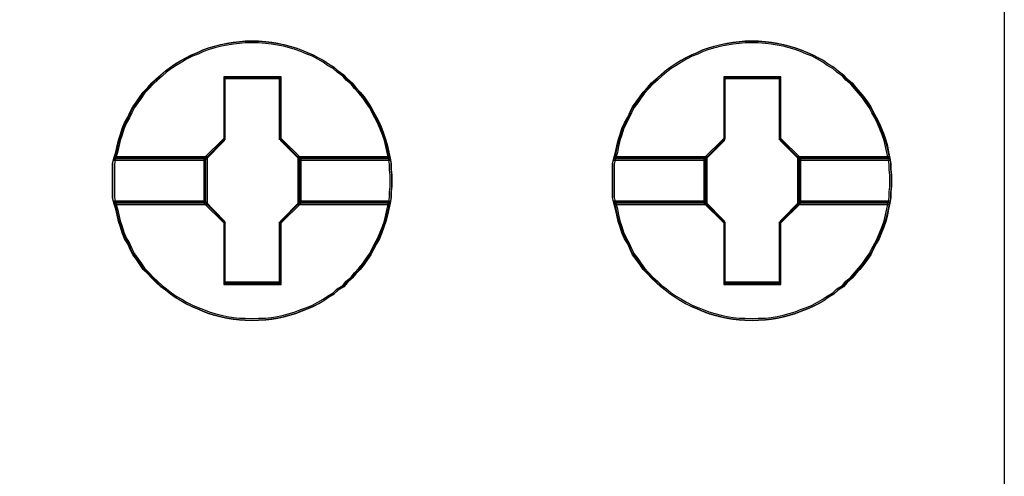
# Model space of a CAD drawing. Header units: millimetres. Extents: x -1290 to 1795, y -4192 to -1311.
# Tile 973 of 1056: x 1494.95 to 1498.51, y -2170.9 to -2169.24. Entities that reach past the tile are written whole.
import ezdxf

# ---------------------------------------------------------------- set-up
doc = ezdxf.new("R2010")
doc.units = ezdxf.units.MM
doc.layers.add('45', color=7, linetype='Continuous')
doc.layers.add('Aparatura', color=7, linetype='Continuous', lineweight=13)

# ---------------------------------------------------------------- blocks, each defined once
blk = doc.blocks.new('*U263')
at = {"layer": '45', "color": 7}
for points in [[(450.405822, -83.681611), (468.403865, -83.681611), (468.403865, -83.681611), (468.403865, -166.649213), (468.403865, -166.649213), (450.405822, -166.649213), (450.405822, -166.649213), (450.405822, -83.681611), (450.405822, -83.681611)], [(457.321811, -152.764457), (457.321811, -152.870939), (457.309993, -152.971505), (457.309993, -153.072071), (457.292266, -153.172637), (457.268629, -153.285035), (457.244993, -153.391517), (457.215448, -153.503914), (457.179993, -153.610396), (457.13863, -153.710962), (457.097266, -153.817444), (457.044084, -153.912094), (456.990902, -154.01266), (456.94363, -154.107311), (456.884539, -154.196045), (456.819539, -154.28478), (456.74863, -154.373515), (456.671812, -154.456334), (456.606812, -154.533238), (456.518175, -154.610141), (456.453175, -154.687045), (456.352721, -154.752117), (456.275903, -154.823105), (456.175448, -154.882261), (456.092721, -154.941418), (455.998175, -154.994659), (455.897721, -155.047899), (455.797266, -155.089309), (455.684994, -155.130719), (455.584539, -155.172128), (455.478176, -155.201706), (455.365903, -155.231285), (455.259539, -155.254947), (455.147267, -155.272694), (455.040903, -155.284526), (454.910903, -155.290441), (454.804539, -155.296357), (454.66863, -155.290441), (454.562267, -155.284526), (454.449994, -155.272694), (454.337721, -155.254947), (454.231358, -155.231285), (454.113176, -155.201706), (454.006813, -155.172128), (453.900449, -155.130719), (453.805904, -155.089309), (453.69954, -155.047899), (453.593176, -154.994659), (453.50454, -154.941418), (453.404085, -154.882261), (453.315449, -154.823105), (453.226813, -154.752117), (453.144086, -154.687045), (453.061358, -154.610141), (452.978631, -154.533238), (452.907722, -154.456334), (452.824995, -154.373515), (452.765904, -154.28478), (452.700904, -154.196045), (452.635904, -154.107311), (452.588631, -154.01266), (452.547268, -153.912094), (452.488177, -153.817444), (452.440904, -153.710962), (452.411359, -153.610396), (452.375904, -153.503914), (452.352268, -153.391517), (452.328631, -153.285035), (452.293177, -153.172637), (452.26954, -153.072071), (452.26954, -152.971505), (452.26954, -152.870939), (452.26954, -152.764457), (452.26954, -152.663891), (452.26954, -152.563325), (452.26954, -152.462759), (452.293177, -152.362193), (452.328631, -152.249796), (452.352268, -152.137398), (452.375904, -152.030916), (452.411359, -151.924435), (452.440904, -151.823868), (452.488177, -151.717387), (452.547268, -151.616821), (452.588631, -151.52217), (452.635904, -151.42752), (452.700904, -151.338785), (452.765904, -151.25005), (452.824995, -151.161315), (452.907722, -151.078496), (452.978631, -150.995677), (453.061358, -150.924689), (453.144086, -150.847786), (453.226813, -150.776798), (453.315449, -150.711726), (453.404085, -150.652569), (453.50454, -150.593413), (453.593176, -150.540172), (453.69954, -150.486931), (453.805904, -150.445521), (453.900449, -150.398196), (454.006813, -150.362702), (454.113176, -150.333124), (454.231358, -150.303546), (454.337721, -150.279883), (454.449994, -150.262136), (454.562267, -150.250305), (454.66863, -150.238473), (454.804539, -150.238473), (454.910903, -150.238473), (455.040903, -150.250305), (455.147267, -150.262136), (455.259539, -150.279883), (455.365903, -150.303546), (455.478176, -150.333124), (455.584539, -150.362702), (455.684994, -150.398196), (455.797266, -150.445521), (455.897721, -150.486931), (455.998175, -150.540172), (456.092721, -150.593413), (456.175448, -150.652569), (456.275903, -150.711726), (456.352721, -150.776798), (456.453175, -150.847786), (456.518175, -150.924689), (456.606812, -150.995677), (456.671812, -151.078496), (456.74863, -151.161315), (456.819539, -151.25005), (456.884539, -151.338785), (456.94363, -151.42752), (456.990902, -151.52217), (457.044084, -151.616821), (457.097266, -151.717387), (457.13863, -151.823868), (457.179993, -151.924435), (457.215448, -152.030916), (457.244993, -152.137398), (457.268629, -152.249796), (457.292266, -152.362193), (457.309993, -152.462759), (457.309993, -152.563325), (457.321811, -152.663891), (457.321811, -152.764457)], [(454.805702, -150.238473), (454.669808, -150.238473), (454.563455, -150.250507), (454.451195, -150.26254), (454.338934, -150.28059), (454.232581, -150.304656), (454.114412, -150.334739), (454.00806, -150.364823), (453.901707, -150.400922), (453.807172, -150.449055), (453.70082, -150.491172), (453.594467, -150.545321), (453.50584, -150.599471), (453.405396, -150.659637), (453.316769, -150.719804), (453.228142, -150.785987), (453.145424, -150.858186), (453.062705, -150.936402), (452.979987, -151.008602), (452.909085, -151.092835), (452.826367, -151.177067), (452.767282, -151.267317), (452.702289, -151.357566), (452.637296, -151.447816), (452.590028, -151.544082), (452.548669, -151.640348), (452.489584, -151.74263), (452.442317, -151.85093), (452.412774, -151.953212), (452.377323, -152.061512), (452.35369, -152.169811), (452.330056, -152.284127), (452.294605, -152.398443), (453.943067, -152.398443), (454.297574, -152.037445), (454.297574, -150.906319), (455.307922, -150.906319), (455.307922, -152.037445), (455.66243, -152.398443), (457.293166, -152.398443), (457.269532, -152.284127), (457.245898, -152.169811), (457.216356, -152.061512), (457.180905, -151.953212), (457.139546, -151.85093), (457.098187, -151.74263), (457.045011, -151.640348), (456.991834, -151.544082), (456.944567, -151.447816), (456.885482, -151.357566), (456.820489, -151.267317), (456.749587, -151.177067), (456.672777, -151.092835), (456.607784, -151.008602), (456.519157, -150.936402), (456.454164, -150.858186), (456.35372, -150.785987), (456.27691, -150.719804), (456.176466, -150.659637), (456.093748, -150.599471), (455.999212, -150.545321), (455.898768, -150.491172), (455.798325, -150.449055), (455.686064, -150.400922), (455.58562, -150.364823), (455.479267, -150.334739), (455.367007, -150.304656), (455.260654, -150.28059), (455.148393, -150.26254), (455.042041, -150.250507), (454.912055, -150.238473), (454.805702, -150.238473)], [(452.294605, -152.398443), (453.943067, -152.398443), (454.297574, -152.037445), (454.297574, -150.906319), (455.307922, -150.906319), (455.307922, -152.037445), (455.66243, -152.398443), (457.293166, -152.398443), (457.269532, -152.284127), (457.245898, -152.169811), (457.216356, -152.061512), (457.180905, -151.953212), (457.139546, -151.85093), (457.098187, -151.74263), (457.045011, -151.640348), (456.991834, -151.544082), (456.944567, -151.447816), (456.885482, -151.357566), (456.820489, -151.267317), (456.749587, -151.177067), (456.672777, -151.092835), (456.607784, -151.008602), (456.519157, -150.936402), (456.454164, -150.858186), (456.35372, -150.785987), (456.27691, -150.719804), (456.176466, -150.659637), (456.093748, -150.599471), (455.999212, -150.545321), (455.898768, -150.491172), (455.798325, -150.449055), (455.686064, -150.400922), (455.58562, -150.364823), (455.479267, -150.334739), (455.367007, -150.304656), (455.260654, -150.28059), (455.148393, -150.26254), (455.042041, -150.250507), (454.912055, -150.238473), (454.805702, -150.238473), (454.669808, -150.238473), (454.563455, -150.250507), (454.451195, -150.26254), (454.338934, -150.28059), (454.232581, -150.304656), (454.114412, -150.334739), (454.00806, -150.364823), (453.901707, -150.400922), (453.807172, -150.449055), (453.70082, -150.491172), (453.594467, -150.545321), (453.50584, -150.599471), (453.405396, -150.659637), (453.316769, -150.719804), (453.228142, -150.785987), (453.145424, -150.858186), (453.062705, -150.936402), (452.979987, -151.008602), (452.909085, -151.092835), (452.826367, -151.177067), (452.767282, -151.267317), (452.702289, -151.357566), (452.637296, -151.447816), (452.590028, -151.544082), (452.548669, -151.640348), (452.489584, -151.74263), (452.442317, -151.85093), (452.412774, -151.953212), (452.377323, -152.061512), (452.35369, -152.169811), (452.330056, -152.284127), (452.294605, -152.398443)], [(454.805559, -150.268997), (454.671319, -150.268997), (454.566262, -150.28069), (454.455368, -150.292383), (454.344474, -150.309923), (454.239417, -150.333309), (454.122686, -150.362542), (454.017629, -150.391775), (453.912572, -150.426854), (453.819188, -150.473627), (453.714131, -150.514553), (453.609073, -150.567172), (453.521526, -150.619792), (453.422305, -150.678257), (453.334757, -150.736723), (453.247209, -150.801036), (453.165498, -150.871195), (453.083787, -150.9472), (453.002076, -151.017359), (452.932038, -151.099211), (452.850326, -151.181063), (452.791961, -151.268762), (452.72776, -151.356461), (452.663558, -151.44416), (452.616866, -151.537705), (452.57601, -151.63125), (452.517645, -151.730642), (452.470953, -151.835881), (452.441771, -151.935273), (452.406751, -152.040511), (452.383405, -152.145749), (452.360059, -152.256835), (452.32504, -152.36792), (453.953428, -152.36792), (454.303618, -152.017125), (454.303618, -150.917967), (455.301662, -150.917967), (455.301662, -152.017125), (455.651853, -152.36792), (457.262731, -152.36792), (457.239385, -152.256835), (457.216039, -152.145749), (457.186856, -152.040511), (457.151837, -151.935273), (457.110981, -151.835881), (457.070126, -151.730642), (457.017597, -151.63125), (456.965069, -151.537705), (456.918377, -151.44416), (456.860011, -151.356461), (456.79581, -151.268762), (456.725772, -151.181063), (456.649897, -151.099211), (456.585695, -151.017359), (456.498148, -150.9472), (456.433946, -150.871195), (456.334725, -150.801036), (456.25885, -150.736723), (456.15963, -150.678257), (456.077919, -150.619792), (455.984534, -150.567172), (455.885314, -150.514553), (455.786093, -150.473627), (455.675199, -150.426854), (455.575978, -150.391775), (455.470921, -150.362542), (455.360027, -150.333309), (455.25497, -150.309923), (455.144076, -150.292383), (455.039019, -150.28069), (454.910616, -150.268997), (454.805559, -150.268997)], [(452.32504, -152.36792), (453.953428, -152.36792), (454.303618, -152.017125), (454.303618, -150.917967), (455.301662, -150.917967), (455.301662, -152.017125), (455.651853, -152.36792), (457.262731, -152.36792), (457.239385, -152.256835), (457.216039, -152.145749), (457.186856, -152.040511), (457.151837, -151.935273), (457.110981, -151.835881), (457.070126, -151.730642), (457.017597, -151.63125), (456.965069, -151.537705), (456.918377, -151.44416), (456.860011, -151.356461), (456.79581, -151.268762), (456.725772, -151.181063), (456.649897, -151.099211), (456.585695, -151.017359), (456.498148, -150.9472), (456.433946, -150.871195), (456.334725, -150.801036), (456.25885, -150.736723), (456.15963, -150.678257), (456.077919, -150.619792), (455.984534, -150.567172), (455.885314, -150.514553), (455.786093, -150.473627), (455.675199, -150.426854), (455.575978, -150.391775), (455.470921, -150.362542), (455.360027, -150.333309), (455.25497, -150.309923), (455.144076, -150.292383), (455.039019, -150.28069), (454.910616, -150.268997), (454.805559, -150.268997), (454.671319, -150.268997), (454.566262, -150.28069), (454.455368, -150.292383), (454.344474, -150.309923), (454.239417, -150.333309), (454.122686, -150.362542), (454.017629, -150.391775), (453.912572, -150.426854), (453.819188, -150.473627), (453.714131, -150.514553), (453.609073, -150.567172), (453.521526, -150.619792), (453.422305, -150.678257), (453.334757, -150.736723), (453.247209, -150.801036), (453.165498, -150.871195), (453.083787, -150.9472), (453.002076, -151.017359), (452.932038, -151.099211), (452.850326, -151.181063), (452.791961, -151.268762), (452.72776, -151.356461), (452.663558, -151.44416), (452.616866, -151.537705), (452.57601, -151.63125), (452.517645, -151.730642), (452.470953, -151.835881), (452.441771, -151.935273), (452.406751, -152.040511), (452.383405, -152.145749), (452.360059, -152.256835), (452.32504, -152.36792)], [(466.364696, -152.764457), (466.364696, -152.870939), (466.352877, -152.971505), (466.352877, -153.072071), (466.33515, -153.172637), (466.311514, -153.285035), (466.287877, -153.391517), (466.258332, -153.503914), (466.222877, -153.610396), (466.181514, -153.710962), (466.14015, -153.817444), (466.086968, -153.912094), (466.033787, -154.01266), (465.986514, -154.107311), (465.927423, -154.196045), (465.862423, -154.28478), (465.791514, -154.373515), (465.714696, -154.456334), (465.649696, -154.533238), (465.56106, -154.610141), (465.49606, -154.687045), (465.395605, -154.752117), (465.318787, -154.823105), (465.218332, -154.882261), (465.135605, -154.941418), (465.04106, -154.994659), (464.940605, -155.047899), (464.840151, -155.089309), (464.727878, -155.130719), (464.627424, -155.172128), (464.52106, -155.201706), (464.408787, -155.231285), (464.302424, -155.254947), (464.190151, -155.272694), (464.083787, -155.284526), (463.953787, -155.290441), (463.847424, -155.296357), (463.711515, -155.290441), (463.605151, -155.284526), (463.492879, -155.272694), (463.380606, -155.254947), (463.274242, -155.231285), (463.15606, -155.201706), (463.049697, -155.172128), (462.943333, -155.130719), (462.848788, -155.089309), (462.742424, -155.047899), (462.636061, -154.994659), (462.547424, -154.941418), (462.44697, -154.882261), (462.358334, -154.823105), (462.269697, -154.752117), (462.18697, -154.687045), (462.104243, -154.610141), (462.021515, -154.533238), (461.950606, -154.456334), (461.867879, -154.373515), (461.808788, -154.28478), (461.743788, -154.196045), (461.678788, -154.107311), (461.631516, -154.01266), (461.590152, -153.912094), (461.531061, -153.817444), (461.483788, -153.710962), (461.454243, -153.610396), (461.418788, -153.503914), (461.395152, -153.391517), (461.371516, -153.285035), (461.336061, -153.172637), (461.312425, -153.072071), (461.312425, -152.971505), (461.312425, -152.870939), (461.312425, -152.764457), (461.312425, -152.663891), (461.312425, -152.563325), (461.312425, -152.462759), (461.336061, -152.362193), (461.371516, -152.249796), (461.395152, -152.137398), (461.418788, -152.030916), (461.454243, -151.924435), (461.483788, -151.823868), (461.531061, -151.717387), (461.590152, -151.616821), (461.631516, -151.52217), (461.678788, -151.42752), (461.743788, -151.338785), (461.808788, -151.25005), (461.867879, -151.161315), (461.950606, -151.078496), (462.021515, -150.995677), (462.104243, -150.924689), (462.18697, -150.847786), (462.269697, -150.776798), (462.358334, -150.711726), (462.44697, -150.652569), (462.547424, -150.593413), (462.636061, -150.540172), (462.742424, -150.486931), (462.848788, -150.445521), (462.943333, -150.398196), (463.049697, -150.362702), (463.15606, -150.333124), (463.274242, -150.303546), (463.380606, -150.279883), (463.492879, -150.262136), (463.605151, -150.250305), (463.711515, -150.238473), (463.847424, -150.238473), (463.953787, -150.238473), (464.083787, -150.250305), (464.190151, -150.262136), (464.302424, -150.279883), (464.408787, -150.303546), (464.52106, -150.333124), (464.627424, -150.362702), (464.727878, -150.398196), (464.840151, -150.445521), (464.940605, -150.486931), (465.04106, -150.540172), (465.135605, -150.593413), (465.218332, -150.652569), (465.318787, -150.711726), (465.395605, -150.776798), (465.49606, -150.847786), (465.56106, -150.924689), (465.649696, -150.995677), (465.714696, -151.078496), (465.791514, -151.161315), (465.862423, -151.25005), (465.927423, -151.338785), (465.986514, -151.42752), (466.033787, -151.52217), (466.086968, -151.616821), (466.14015, -151.717387), (466.181514, -151.823868), (466.222877, -151.924435), (466.258332, -152.030916), (466.287877, -152.137398), (466.311514, -152.249796), (466.33515, -152.362193), (466.352877, -152.462759), (466.352877, -152.563325), (466.364696, -152.663891), (466.364696, -152.764457)], [(463.847696, -150.238473), (463.711753, -150.238473), (463.605362, -150.250507), (463.493061, -150.26254), (463.38076, -150.28059), (463.27437, -150.304656), (463.156158, -150.334739), (463.049767, -150.364823), (462.943377, -150.400922), (462.848808, -150.449055), (462.742417, -150.491172), (462.636027, -150.545321), (462.547368, -150.599471), (462.446888, -150.659637), (462.358229, -150.719804), (462.269571, -150.785987), (462.186823, -150.858186), (462.104074, -150.936402), (462.021326, -151.008602), (461.950399, -151.092835), (461.867651, -151.177067), (461.808545, -151.267317), (461.743529, -151.357566), (461.678513, -151.447816), (461.631228, -151.544082), (461.589854, -151.640348), (461.530748, -151.74263), (461.483463, -151.85093), (461.453911, -151.953212), (461.418447, -152.061512), (461.394805, -152.169811), (461.371162, -152.284127), (461.335699, -152.398443), (462.984751, -152.398443), (463.339386, -152.037445), (463.339386, -150.906319), (464.350095, -150.906319), (464.350095, -152.037445), (464.70473, -152.398443), (466.336051, -152.398443), (466.312408, -152.284127), (466.288766, -152.169811), (466.259213, -152.061512), (466.22375, -151.953212), (466.182375, -151.85093), (466.141001, -151.74263), (466.087806, -151.640348), (466.034611, -151.544082), (465.987326, -151.447816), (465.92822, -151.357566), (465.863204, -151.267317), (465.792277, -151.177067), (465.71544, -151.092835), (465.650423, -151.008602), (465.561764, -150.936402), (465.496748, -150.858186), (465.396268, -150.785987), (465.319431, -150.719804), (465.218951, -150.659637), (465.136203, -150.599471), (465.041633, -150.545321), (464.941153, -150.491172), (464.840674, -150.449055), (464.728373, -150.400922), (464.627893, -150.364823), (464.521502, -150.334739), (464.409201, -150.304656), (464.302811, -150.28059), (464.19051, -150.26254), (464.084119, -150.250507), (463.954086, -150.238473), (463.847696, -150.238473)], [(461.335699, -152.398443), (462.984751, -152.398443), (463.339386, -152.037445), (463.339386, -150.906319), (464.350095, -150.906319), (464.350095, -152.037445), (464.70473, -152.398443), (466.336051, -152.398443), (466.312408, -152.284127), (466.288766, -152.169811), (466.259213, -152.061512), (466.22375, -151.953212), (466.182375, -151.85093), (466.141001, -151.74263), (466.087806, -151.640348), (466.034611, -151.544082), (465.987326, -151.447816), (465.92822, -151.357566), (465.863204, -151.267317), (465.792277, -151.177067), (465.71544, -151.092835), (465.650423, -151.008602), (465.561764, -150.936402), (465.496748, -150.858186), (465.396268, -150.785987), (465.319431, -150.719804), (465.218951, -150.659637), (465.136203, -150.599471), (465.041633, -150.545321), (464.941153, -150.491172), (464.840674, -150.449055), (464.728373, -150.400922), (464.627893, -150.364823), (464.521502, -150.334739), (464.409201, -150.304656), (464.302811, -150.28059), (464.19051, -150.26254), (464.084119, -150.250507), (463.954086, -150.238473), (463.847696, -150.238473), (463.711753, -150.238473), (463.605362, -150.250507), (463.493061, -150.26254), (463.38076, -150.28059), (463.27437, -150.304656), (463.156158, -150.334739), (463.049767, -150.364823), (462.943377, -150.400922), (462.848808, -150.449055), (462.742417, -150.491172), (462.636027, -150.545321), (462.547368, -150.599471), (462.446888, -150.659637), (462.358229, -150.719804), (462.269571, -150.785987), (462.186823, -150.858186), (462.104074, -150.936402), (462.021326, -151.008602), (461.950399, -151.092835), (461.867651, -151.177067), (461.808545, -151.267317), (461.743529, -151.357566), (461.678513, -151.447816), (461.631228, -151.544082), (461.589854, -151.640348), (461.530748, -151.74263), (461.483463, -151.85093), (461.453911, -151.953212), (461.418447, -152.061512), (461.394805, -152.169811), (461.371162, -152.284127), (461.335699, -152.398443)], [(463.847544, -150.268997), (463.713352, -150.268997), (463.608333, -150.28069), (463.49748, -150.292383), (463.386626, -150.309923), (463.281607, -150.333309), (463.164919, -150.362542), (463.0599, -150.391775), (462.954881, -150.426854), (462.86153, -150.473627), (462.756511, -150.514553), (462.651492, -150.567172), (462.563976, -150.619792), (462.464791, -150.678257), (462.377275, -150.736723), (462.289759, -150.801036), (462.208078, -150.871195), (462.126396, -150.9472), (462.044715, -151.017359), (461.974702, -151.099211), (461.89302, -151.181063), (461.834676, -151.268762), (461.770498, -151.356461), (461.70632, -151.44416), (461.659645, -151.537705), (461.618804, -151.63125), (461.56046, -151.730642), (461.513785, -151.835881), (461.484613, -151.935273), (461.449606, -152.040511), (461.426269, -152.145749), (461.402931, -152.256835), (461.367925, -152.36792), (462.995722, -152.36792), (463.345785, -152.017125), (463.345785, -150.917967), (464.343467, -150.917967), (464.343467, -152.017125), (464.693531, -152.36792), (466.303825, -152.36792), (466.280487, -152.256835), (466.25715, -152.145749), (466.227978, -152.040511), (466.192971, -151.935273), (466.152131, -151.835881), (466.11129, -151.730642), (466.05878, -151.63125), (466.006271, -151.537705), (465.959595, -151.44416), (465.901251, -151.356461), (465.837073, -151.268762), (465.76706, -151.181063), (465.691213, -151.099211), (465.627035, -151.017359), (465.539519, -150.9472), (465.47534, -150.871195), (465.376156, -150.801036), (465.300309, -150.736723), (465.201124, -150.678257), (465.119442, -150.619792), (465.026092, -150.567172), (464.926907, -150.514553), (464.827722, -150.473627), (464.716869, -150.426854), (464.617684, -150.391775), (464.512665, -150.362542), (464.401811, -150.333309), (464.296792, -150.309923), (464.185939, -150.292383), (464.080919, -150.28069), (463.952563, -150.268997), (463.847544, -150.268997)], [(461.367925, -152.36792), (462.995722, -152.36792), (463.345785, -152.017125), (463.345785, -150.917967), (464.343467, -150.917967), (464.343467, -152.017125), (464.693531, -152.36792), (466.303825, -152.36792), (466.280487, -152.256835), (466.25715, -152.145749), (466.227978, -152.040511), (466.192971, -151.935273), (466.152131, -151.835881), (466.11129, -151.730642), (466.05878, -151.63125), (466.006271, -151.537705), (465.959595, -151.44416), (465.901251, -151.356461), (465.837073, -151.268762), (465.76706, -151.181063), (465.691213, -151.099211), (465.627035, -151.017359), (465.539519, -150.9472), (465.47534, -150.871195), (465.376156, -150.801036), (465.300309, -150.736723), (465.201124, -150.678257), (465.119442, -150.619792), (465.026092, -150.567172), (464.926907, -150.514553), (464.827722, -150.473627), (464.716869, -150.426854), (464.617684, -150.391775), (464.512665, -150.362542), (464.401811, -150.333309), (464.296792, -150.309923), (464.185939, -150.292383), (464.080919, -150.28069), (463.952563, -150.268997), (463.847544, -150.268997), (463.713352, -150.268997), (463.608333, -150.28069), (463.49748, -150.292383), (463.386626, -150.309923), (463.281607, -150.333309), (463.164919, -150.362542), (463.0599, -150.391775), (462.954881, -150.426854), (462.86153, -150.473627), (462.756511, -150.514553), (462.651492, -150.567172), (462.563976, -150.619792), (462.464791, -150.678257), (462.377275, -150.736723), (462.289759, -150.801036), (462.208078, -150.871195), (462.126396, -150.9472), (462.044715, -151.017359), (461.974702, -151.099211), (461.89302, -151.181063), (461.834676, -151.268762), (461.770498, -151.356461), (461.70632, -151.44416), (461.659645, -151.537705), (461.618804, -151.63125), (461.56046, -151.730642), (461.513785, -151.835881), (461.484613, -151.935273), (461.449606, -152.040511), (461.426269, -152.145749), (461.402931, -152.256835), (461.367925, -152.36792)], [(455.31902, -150.886644), (454.284864, -150.886644), (454.284864, -152.003816), (453.922002, -152.36036), (453.922002, -153.17447), (454.284864, -153.531014), (454.284864, -154.648187), (455.31902, -154.648187), (455.31902, -153.531014), (455.681882, -153.17447), (455.681882, -152.36036), (455.31902, -152.003816), (455.31902, -150.886644)], [(464.361905, -150.886644), (463.327748, -150.886644), (463.327748, -152.003816), (462.964886, -152.36036), (462.964886, -153.17447), (463.327748, -153.531014), (463.327748, -154.648187), (464.361905, -154.648187), (464.361905, -153.531014), (464.724766, -153.17447), (464.724766, -152.36036), (464.361905, -152.003816), (464.361905, -150.886644)], [(455.301135, -150.917167), (454.302748, -150.917167), (454.302748, -152.016209), (453.952437, -152.366967), (453.952437, -153.167864), (454.302748, -153.518622), (454.302748, -154.617663), (455.301135, -154.617663), (455.301135, -153.518622), (455.651447, -153.167864), (455.651447, -152.366967), (455.301135, -152.016209), (455.301135, -150.917167)], [(454.294387, -150.909985), (455.309496, -150.909985), (454.294387, -150.909985)], [(454.294387, -152.024982), (454.294387, -150.909985), (454.294387, -152.024982)], [(455.291593, -152.024982), (455.291593, -150.909985), (455.291593, -152.024982)], [(463.337272, -150.909985), (464.352381, -150.909985), (463.337272, -150.909985)], [(463.337272, -152.024982), (463.337272, -150.909985), (463.337272, -152.024982)], [(464.334478, -152.024982), (464.334478, -150.909985), (464.334478, -152.024982)], [(453.945276, -152.375102), (454.312291, -152.008822), (453.945276, -152.375102)], [(455.658608, -152.375102), (455.291593, -152.008822), (455.658608, -152.375102)], [(462.98816, -152.375102), (463.355175, -152.008822), (462.98816, -152.375102)], [(464.701492, -152.375102), (464.334478, -152.008822), (464.701492, -152.375102)], [(453.984663, -152.335601), (452.293782, -152.335601), (452.26954, -152.442766), (452.26954, -152.549932), (452.26954, -152.657098), (452.26954, -152.764263), (452.26954, -152.877733), (452.26954, -152.984898), (452.26954, -153.092064), (452.293782, -153.199229), (453.984663, -153.199229), (453.984663, -152.335601)], [(453.984663, -153.199229), (453.984663, -152.335601), (452.293782, -152.335601), (452.26954, -152.442766), (452.26954, -152.549932), (452.26954, -152.657098), (452.26954, -152.764263), (452.26954, -152.877733), (452.26954, -152.984898), (452.26954, -153.092064), (452.293782, -153.199229), (453.984663, -153.199229)], [(453.954228, -152.366124), (452.325123, -152.366124), (452.301766, -152.465715), (452.301766, -152.565305), (452.301766, -152.664896), (452.301766, -152.764486), (452.301766, -152.869935), (452.301766, -152.969525), (452.301766, -153.069116), (452.325123, -153.168706), (453.954228, -153.168706), (453.954228, -152.366124)], [(453.954228, -153.168706), (453.954228, -152.366124), (452.325123, -152.366124), (452.301766, -152.465715), (452.301766, -152.565305), (452.301766, -152.664896), (452.301766, -152.764486), (452.301766, -152.869935), (452.301766, -152.969525), (452.301766, -153.069116), (452.325123, -153.168706), (453.954228, -153.168706)], [(452.317879, -152.358942), (453.961389, -152.358942), (452.317879, -152.358942)], [(453.945276, -152.358942), (453.945276, -153.175888), (453.945276, -152.358942)], [(457.291516, -152.335601), (455.619221, -152.335601), (455.619221, -153.199229), (457.291516, -153.199229), (457.309693, -153.092064), (457.309693, -152.984898), (457.321811, -152.877733), (457.321811, -152.764263), (457.321811, -152.657098), (457.309693, -152.549932), (457.309693, -152.442766), (457.291516, -152.335601)], [(455.619221, -152.335601), (455.619221, -153.199229), (457.291516, -153.199229), (457.309693, -153.092064), (457.309693, -152.984898), (457.321811, -152.877733), (457.321811, -152.764263), (457.321811, -152.657098), (457.309693, -152.549932), (457.309693, -152.442766), (457.291516, -152.335601), (455.619221, -152.335601)], [(455.642495, -152.358942), (457.269892, -152.358942), (455.642495, -152.358942)], [(455.642495, -152.358942), (455.642495, -153.175888), (455.642495, -152.358942)], [(457.262164, -152.366124), (455.649656, -152.366124), (455.649656, -153.168706), (457.262164, -153.168706), (457.279691, -153.069116), (457.279691, -152.969525), (457.291376, -152.869935), (457.291376, -152.764486), (457.291376, -152.664896), (457.279691, -152.565305), (457.279691, -152.465715), (457.262164, -152.366124)], [(455.649656, -152.366124), (455.649656, -153.168706), (457.262164, -153.168706), (457.279691, -153.069116), (457.279691, -152.969525), (457.291376, -152.869935), (457.291376, -152.764486), (457.291376, -152.664896), (457.279691, -152.565305), (457.279691, -152.465715), (457.262164, -152.366124), (455.649656, -152.366124)], [(463.027547, -152.335601), (461.336667, -152.335601), (461.312425, -152.442766), (461.312425, -152.549932), (461.312425, -152.657098), (461.312425, -152.764263), (461.312425, -152.877733), (461.312425, -152.984898), (461.312425, -153.092064), (461.336667, -153.199229), (463.027547, -153.199229), (463.027547, -152.335601)], [(463.027547, -153.199229), (463.027547, -152.335601), (461.336667, -152.335601), (461.312425, -152.442766), (461.312425, -152.549932), (461.312425, -152.657098), (461.312425, -152.764263), (461.312425, -152.877733), (461.312425, -152.984898), (461.312425, -153.092064), (461.336667, -153.199229), (463.027547, -153.199229)], [(462.997112, -152.366124), (461.368007, -152.366124), (461.344651, -152.465715), (461.344651, -152.565305), (461.344651, -152.664896), (461.344651, -152.764486), (461.344651, -152.869935), (461.344651, -152.969525), (461.344651, -153.069116), (461.368007, -153.168706), (462.997112, -153.168706), (462.997112, -152.366124)], [(462.997112, -153.168706), (462.997112, -152.366124), (461.368007, -152.366124), (461.344651, -152.465715), (461.344651, -152.565305), (461.344651, -152.664896), (461.344651, -152.764486), (461.344651, -152.869935), (461.344651, -152.969525), (461.344651, -153.069116), (461.368007, -153.168706), (462.997112, -153.168706)], [(461.358973, -152.358942), (463.004273, -152.358942), (461.358973, -152.358942)], [(462.98816, -152.358942), (462.98816, -153.175888), (462.98816, -152.358942)], [(466.3344, -152.335601), (464.662105, -152.335601), (464.662105, -153.199229), (466.3344, -153.199229), (466.352578, -153.092064), (466.352578, -152.984898), (466.364696, -152.877733), (466.364696, -152.764263), (466.364696, -152.657098), (466.352578, -152.549932), (466.352578, -152.442766), (466.3344, -152.335601)], [(464.662105, -152.335601), (464.662105, -153.199229), (466.3344, -153.199229), (466.352578, -153.092064), (466.352578, -152.984898), (466.364696, -152.877733), (466.364696, -152.764263), (466.364696, -152.657098), (466.352578, -152.549932), (466.352578, -152.442766), (466.3344, -152.335601), (464.662105, -152.335601)], [(464.68538, -152.358942), (466.312776, -152.358942), (464.68538, -152.358942)], [(464.68538, -152.358942), (464.68538, -153.175888), (464.68538, -152.358942)], [(466.305048, -152.366124), (464.692541, -152.366124), (464.692541, -153.168706), (466.305048, -153.168706), (466.322575, -153.069116), (466.322575, -152.969525), (466.33426, -152.869935), (466.33426, -152.764486), (466.33426, -152.664896), (466.322575, -152.565305), (466.322575, -152.465715), (466.305048, -152.366124)], [(464.692541, -152.366124), (464.692541, -153.168706), (466.305048, -153.168706), (466.322575, -153.069116), (466.322575, -152.969525), (466.33426, -152.869935), (466.33426, -152.764486), (466.33426, -152.664896), (466.322575, -152.565305), (466.322575, -152.465715), (466.305048, -152.366124), (464.692541, -152.366124)], [(457.293166, -153.136387), (455.66243, -153.136387), (455.307922, -153.497385), (455.307922, -154.628511), (454.297574, -154.628511), (454.297574, -153.497385), (453.943067, -153.136387), (452.294605, -153.136387), (452.330056, -153.250703), (452.35369, -153.359003), (452.377323, -153.473319), (452.412774, -153.581618), (452.442317, -153.683901), (452.489584, -153.7922), (452.548669, -153.888466), (452.590028, -153.990749), (452.637296, -154.087015), (452.702289, -154.177264), (452.767282, -154.267514), (452.826367, -154.357763), (452.909085, -154.441996), (452.979987, -154.520212), (453.062705, -154.598428), (453.145424, -154.676644), (453.228142, -154.742827), (453.316769, -154.815027), (453.405396, -154.875193), (453.50584, -154.935359), (453.594467, -154.989509), (453.70082, -155.043659), (453.807172, -155.085775), (453.901707, -155.127891), (454.00806, -155.170008), (454.114412, -155.200091), (454.232581, -155.230174), (454.338934, -155.25424), (454.451195, -155.27229), (454.563455, -155.284324), (454.669808, -155.29034), (454.805702, -155.296357), (454.912055, -155.29034), (455.042041, -155.284324), (455.148393, -155.27229), (455.260654, -155.25424), (455.367007, -155.230174), (455.479267, -155.200091), (455.58562, -155.170008), (455.686064, -155.127891), (455.798325, -155.085775), (455.898768, -155.043659), (455.999212, -154.989509), (456.093748, -154.935359), (456.176466, -154.875193), (456.27691, -154.815027), (456.35372, -154.742827), (456.454164, -154.676644), (456.519157, -154.598428), (456.607784, -154.520212), (456.672777, -154.441996), (456.749587, -154.357763), (456.820489, -154.267514), (456.885482, -154.177264), (456.944567, -154.087015), (456.991834, -153.990749), (457.045011, -153.888466), (457.098187, -153.7922), (457.139546, -153.683901), (457.180905, -153.581618), (457.216356, -153.473319), (457.245898, -153.359003), (457.269532, -153.250703), (457.293166, -153.136387)], [(454.297574, -154.628511), (454.297574, -153.497385), (453.943067, -153.136387), (452.294605, -153.136387), (452.330056, -153.250703), (452.35369, -153.359003), (452.377323, -153.473319), (452.412774, -153.581618), (452.442317, -153.683901), (452.489584, -153.7922), (452.548669, -153.888466), (452.590028, -153.990749), (452.637296, -154.087015), (452.702289, -154.177264), (452.767282, -154.267514), (452.826367, -154.357763), (452.909085, -154.441996), (452.979987, -154.520212), (453.062705, -154.598428), (453.145424, -154.676644), (453.228142, -154.742827), (453.316769, -154.815027), (453.405396, -154.875193), (453.50584, -154.935359), (453.594467, -154.989509), (453.70082, -155.043659), (453.807172, -155.085775), (453.901707, -155.127891), (454.00806, -155.170008), (454.114412, -155.200091), (454.232581, -155.230174), (454.338934, -155.25424), (454.451195, -155.27229), (454.563455, -155.284324), (454.669808, -155.29034), (454.805702, -155.296357), (454.912055, -155.29034), (455.042041, -155.284324), (455.148393, -155.27229), (455.260654, -155.25424), (455.367007, -155.230174), (455.479267, -155.200091), (455.58562, -155.170008), (455.686064, -155.127891), (455.798325, -155.085775), (455.898768, -155.043659), (455.999212, -154.989509), (456.093748, -154.935359), (456.176466, -154.875193), (456.27691, -154.815027), (456.35372, -154.742827), (456.454164, -154.676644), (456.519157, -154.598428), (456.607784, -154.520212), (456.672777, -154.441996), (456.749587, -154.357763), (456.820489, -154.267514), (456.885482, -154.177264), (456.944567, -154.087015), (456.991834, -153.990749), (457.045011, -153.888466), (457.098187, -153.7922), (457.139546, -153.683901), (457.180905, -153.581618), (457.216356, -153.473319), (457.245898, -153.359003), (457.269532, -153.250703), (457.293166, -153.136387), (455.66243, -153.136387), (455.307922, -153.497385), (455.307922, -154.628511), (454.297574, -154.628511)], [(452.317879, -153.159729), (453.961389, -153.159729), (452.317879, -153.159729)], [(457.262731, -153.166911), (455.651853, -153.166911), (455.301662, -153.517706), (455.301662, -154.616863), (454.303618, -154.616863), (454.303618, -153.517706), (453.953428, -153.166911), (452.32504, -153.166911), (452.360059, -153.277996), (452.383405, -153.383234), (452.406751, -153.494319), (452.441771, -153.599558), (452.470953, -153.69895), (452.517645, -153.804188), (452.57601, -153.897733), (452.616866, -153.997125), (452.663558, -154.090671), (452.72776, -154.178369), (452.791961, -154.266068), (452.850326, -154.353767), (452.932038, -154.435619), (453.002076, -154.511625), (453.083787, -154.58763), (453.165498, -154.663636), (453.247209, -154.727948), (453.334757, -154.798107), (453.422305, -154.856573), (453.521526, -154.915039), (453.609073, -154.967658), (453.714131, -155.020277), (453.819188, -155.061203), (453.912572, -155.102129), (454.017629, -155.143055), (454.122686, -155.172288), (454.239417, -155.201521), (454.344474, -155.224908), (454.455368, -155.242447), (454.566262, -155.25414), (454.671319, -155.259987), (454.805559, -155.265834), (454.910616, -155.259987), (455.039019, -155.25414), (455.144076, -155.242447), (455.25497, -155.224908), (455.360027, -155.201521), (455.470921, -155.172288), (455.575978, -155.143055), (455.675199, -155.102129), (455.786093, -155.061203), (455.885314, -155.020277), (455.984534, -154.967658), (456.077919, -154.915039), (456.15963, -154.856573), (456.25885, -154.798107), (456.334725, -154.727948), (456.433946, -154.663636), (456.498148, -154.58763), (456.585695, -154.511625), (456.649897, -154.435619), (456.725772, -154.353767), (456.79581, -154.266068), (456.860011, -154.178369), (456.918377, -154.090671), (456.965069, -153.997125), (457.017597, -153.897733), (457.070126, -153.804188), (457.110981, -153.69895), (457.151837, -153.599558), (457.186856, -153.494319), (457.216039, -153.383234), (457.239385, -153.277996), (457.262731, -153.166911)], [(454.303618, -154.616863), (454.303618, -153.517706), (453.953428, -153.166911), (452.32504, -153.166911), (452.360059, -153.277996), (452.383405, -153.383234), (452.406751, -153.494319), (452.441771, -153.599558), (452.470953, -153.69895), (452.517645, -153.804188), (452.57601, -153.897733), (452.616866, -153.997125), (452.663558, -154.090671), (452.72776, -154.178369), (452.791961, -154.266068), (452.850326, -154.353767), (452.932038, -154.435619), (453.002076, -154.511625), (453.083787, -154.58763), (453.165498, -154.663636), (453.247209, -154.727948), (453.334757, -154.798107), (453.422305, -154.856573), (453.521526, -154.915039), (453.609073, -154.967658), (453.714131, -155.020277), (453.819188, -155.061203), (453.912572, -155.102129), (454.017629, -155.143055), (454.122686, -155.172288), (454.239417, -155.201521), (454.344474, -155.224908), (454.455368, -155.242447), (454.566262, -155.25414), (454.671319, -155.259987), (454.805559, -155.265834), (454.910616, -155.259987), (455.039019, -155.25414), (455.144076, -155.242447), (455.25497, -155.224908), (455.360027, -155.201521), (455.470921, -155.172288), (455.575978, -155.143055), (455.675199, -155.102129), (455.786093, -155.061203), (455.885314, -155.020277), (455.984534, -154.967658), (456.077919, -154.915039), (456.15963, -154.856573), (456.25885, -154.798107), (456.334725, -154.727948), (456.433946, -154.663636), (456.498148, -154.58763), (456.585695, -154.511625), (456.649897, -154.435619), (456.725772, -154.353767), (456.79581, -154.266068), (456.860011, -154.178369), (456.918377, -154.090671), (456.965069, -153.997125), (457.017597, -153.897733), (457.070126, -153.804188), (457.110981, -153.69895), (457.151837, -153.599558), (457.186856, -153.494319), (457.216039, -153.383234), (457.239385, -153.277996), (457.262731, -153.166911), (455.651853, -153.166911), (455.301662, -153.517706), (455.301662, -154.616863), (454.303618, -154.616863)], [(453.945276, -153.159729), (454.312291, -153.526008), (453.945276, -153.159729)], [(455.658608, -153.159729), (455.291593, -153.526008), (455.658608, -153.159729)], [(455.642495, -153.159729), (457.269892, -153.159729), (455.642495, -153.159729)], [(466.336051, -153.136387), (464.70473, -153.136387), (464.350095, -153.497385), (464.350095, -154.628511), (463.339386, -154.628511), (463.339386, -153.497385), (462.984751, -153.136387), (461.335699, -153.136387), (461.371162, -153.250703), (461.394805, -153.359003), (461.418447, -153.473319), (461.453911, -153.581618), (461.483463, -153.683901), (461.530748, -153.7922), (461.589854, -153.888466), (461.631228, -153.990749), (461.678513, -154.087015), (461.743529, -154.177264), (461.808545, -154.267514), (461.867651, -154.357763), (461.950399, -154.441996), (462.021326, -154.520212), (462.104074, -154.598428), (462.186823, -154.676644), (462.269571, -154.742827), (462.358229, -154.815027), (462.446888, -154.875193), (462.547368, -154.935359), (462.636027, -154.989509), (462.742417, -155.043659), (462.848808, -155.085775), (462.943377, -155.127891), (463.049767, -155.170008), (463.156158, -155.200091), (463.27437, -155.230174), (463.38076, -155.25424), (463.493061, -155.27229), (463.605362, -155.284324), (463.711753, -155.29034), (463.847696, -155.296357), (463.954086, -155.29034), (464.084119, -155.284324), (464.19051, -155.27229), (464.302811, -155.25424), (464.409201, -155.230174), (464.521502, -155.200091), (464.627893, -155.170008), (464.728373, -155.127891), (464.840674, -155.085775), (464.941153, -155.043659), (465.041633, -154.989509), (465.136203, -154.935359), (465.218951, -154.875193), (465.319431, -154.815027), (465.396268, -154.742827), (465.496748, -154.676644), (465.561764, -154.598428), (465.650423, -154.520212), (465.71544, -154.441996), (465.792277, -154.357763), (465.863204, -154.267514), (465.92822, -154.177264), (465.987326, -154.087015), (466.034611, -153.990749), (466.087806, -153.888466), (466.141001, -153.7922), (466.182375, -153.683901), (466.22375, -153.581618), (466.259213, -153.473319), (466.288766, -153.359003), (466.312408, -153.250703), (466.336051, -153.136387)], [(463.339386, -154.628511), (463.339386, -153.497385), (462.984751, -153.136387), (461.335699, -153.136387), (461.371162, -153.250703), (461.394805, -153.359003), (461.418447, -153.473319), (461.453911, -153.581618), (461.483463, -153.683901), (461.530748, -153.7922), (461.589854, -153.888466), (461.631228, -153.990749), (461.678513, -154.087015), (461.743529, -154.177264), (461.808545, -154.267514), (461.867651, -154.357763), (461.950399, -154.441996), (462.021326, -154.520212), (462.104074, -154.598428), (462.186823, -154.676644), (462.269571, -154.742827), (462.358229, -154.815027), (462.446888, -154.875193), (462.547368, -154.935359), (462.636027, -154.989509), (462.742417, -155.043659), (462.848808, -155.085775), (462.943377, -155.127891), (463.049767, -155.170008), (463.156158, -155.200091), (463.27437, -155.230174), (463.38076, -155.25424), (463.493061, -155.27229), (463.605362, -155.284324), (463.711753, -155.29034), (463.847696, -155.296357), (463.954086, -155.29034), (464.084119, -155.284324), (464.19051, -155.27229), (464.302811, -155.25424), (464.409201, -155.230174), (464.521502, -155.200091), (464.627893, -155.170008), (464.728373, -155.127891), (464.840674, -155.085775), (464.941153, -155.043659), (465.041633, -154.989509), (465.136203, -154.935359), (465.218951, -154.875193), (465.319431, -154.815027), (465.396268, -154.742827), (465.496748, -154.676644), (465.561764, -154.598428), (465.650423, -154.520212), (465.71544, -154.441996), (465.792277, -154.357763), (465.863204, -154.267514), (465.92822, -154.177264), (465.987326, -154.087015), (466.034611, -153.990749), (466.087806, -153.888466), (466.141001, -153.7922), (466.182375, -153.683901), (466.22375, -153.581618), (466.259213, -153.473319), (466.288766, -153.359003), (466.312408, -153.250703), (466.336051, -153.136387), (464.70473, -153.136387), (464.350095, -153.497385), (464.350095, -154.628511), (463.339386, -154.628511)], [(461.358973, -153.159729), (463.004273, -153.159729), (461.358973, -153.159729)], [(466.303825, -153.166911), (464.693531, -153.166911), (464.343467, -153.517706), (464.343467, -154.616863), (463.345785, -154.616863), (463.345785, -153.517706), (462.995722, -153.166911), (461.367925, -153.166911), (461.402931, -153.277996), (461.426269, -153.383234), (461.449606, -153.494319), (461.484613, -153.599558), (461.513785, -153.69895), (461.56046, -153.804188), (461.618804, -153.897733), (461.659645, -153.997125), (461.70632, -154.090671), (461.770498, -154.178369), (461.834676, -154.266068), (461.89302, -154.353767), (461.974702, -154.435619), (462.044715, -154.511625), (462.126396, -154.58763), (462.208078, -154.663636), (462.289759, -154.727948), (462.377275, -154.798107), (462.464791, -154.856573), (462.563976, -154.915039), (462.651492, -154.967658), (462.756511, -155.020277), (462.86153, -155.061203), (462.954881, -155.102129), (463.0599, -155.143055), (463.164919, -155.172288), (463.281607, -155.201521), (463.386626, -155.224908), (463.49748, -155.242447), (463.608333, -155.25414), (463.713352, -155.259987), (463.847544, -155.265834), (463.952563, -155.259987), (464.080919, -155.25414), (464.185939, -155.242447), (464.296792, -155.224908), (464.401811, -155.201521), (464.512665, -155.172288), (464.617684, -155.143055), (464.716869, -155.102129), (464.827722, -155.061203), (464.926907, -155.020277), (465.026092, -154.967658), (465.119442, -154.915039), (465.201124, -154.856573), (465.300309, -154.798107), (465.376156, -154.727948), (465.47534, -154.663636), (465.539519, -154.58763), (465.627035, -154.511625), (465.691213, -154.435619), (465.76706, -154.353767), (465.837073, -154.266068), (465.901251, -154.178369), (465.959595, -154.090671), (466.006271, -153.997125), (466.05878, -153.897733), (466.11129, -153.804188), (466.152131, -153.69895), (466.192971, -153.599558), (466.227978, -153.494319), (466.25715, -153.383234), (466.280487, -153.277996), (466.303825, -153.166911)], [(463.345785, -154.616863), (463.345785, -153.517706), (462.995722, -153.166911), (461.367925, -153.166911), (461.402931, -153.277996), (461.426269, -153.383234), (461.449606, -153.494319), (461.484613, -153.599558), (461.513785, -153.69895), (461.56046, -153.804188), (461.618804, -153.897733), (461.659645, -153.997125), (461.70632, -154.090671), (461.770498, -154.178369), (461.834676, -154.266068), (461.89302, -154.353767), (461.974702, -154.435619), (462.044715, -154.511625), (462.126396, -154.58763), (462.208078, -154.663636), (462.289759, -154.727948), (462.377275, -154.798107), (462.464791, -154.856573), (462.563976, -154.915039), (462.651492, -154.967658), (462.756511, -155.020277), (462.86153, -155.061203), (462.954881, -155.102129), (463.0599, -155.143055), (463.164919, -155.172288), (463.281607, -155.201521), (463.386626, -155.224908), (463.49748, -155.242447), (463.608333, -155.25414), (463.713352, -155.259987), (463.847544, -155.265834), (463.952563, -155.259987), (464.080919, -155.25414), (464.185939, -155.242447), (464.296792, -155.224908), (464.401811, -155.201521), (464.512665, -155.172288), (464.617684, -155.143055), (464.716869, -155.102129), (464.827722, -155.061203), (464.926907, -155.020277), (465.026092, -154.967658), (465.119442, -154.915039), (465.201124, -154.856573), (465.300309, -154.798107), (465.376156, -154.727948), (465.47534, -154.663636), (465.539519, -154.58763), (465.627035, -154.511625), (465.691213, -154.435619), (465.76706, -154.353767), (465.837073, -154.266068), (465.901251, -154.178369), (465.959595, -154.090671), (466.006271, -153.997125), (466.05878, -153.897733), (466.11129, -153.804188), (466.152131, -153.69895), (466.192971, -153.599558), (466.227978, -153.494319), (466.25715, -153.383234), (466.280487, -153.277996), (466.303825, -153.166911), (464.693531, -153.166911), (464.343467, -153.517706), (464.343467, -154.616863), (463.345785, -154.616863)], [(462.98816, -153.159729), (463.355175, -153.526008), (462.98816, -153.159729)], [(464.701492, -153.159729), (464.334478, -153.526008), (464.701492, -153.159729)], [(464.68538, -153.159729), (466.312776, -153.159729), (464.68538, -153.159729)], [(454.294387, -154.624845), (454.294387, -153.509849), (454.294387, -154.624845)], [(455.291593, -154.624845), (455.291593, -153.509849), (455.291593, -154.624845)], [(463.337272, -154.624845), (463.337272, -153.509849), (463.337272, -154.624845)], [(464.334478, -154.624845), (464.334478, -153.509849), (464.334478, -154.624845)], [(454.294387, -154.60689), (455.309496, -154.60689), (454.294387, -154.60689)], [(463.337272, -154.60689), (464.352381, -154.60689), (463.337272, -154.60689)]]:
    blk.add_lwpolyline(points, close=True, dxfattribs=at)
at = {"layer": '45', "color": 59}
blk.add_lwpolyline([(450.411193, -83.686998), (468.398494, -83.686998), (468.398494, -166.643827), (450.411193, -166.643827), (450.411193, -83.686998)], close=True, dxfattribs=at)
at = {"layer": '45', "color": 3}
blk.add_lwpolyline([(464.34402, -150.917167), (463.345633, -150.917167), (463.345633, -152.016209), (462.995322, -152.366967), (462.995322, -153.167864), (463.345633, -153.518622), (463.345633, -154.617663), (464.34402, -154.617663), (464.34402, -153.518622), (464.694331, -153.167864), (464.694331, -152.366967), (464.34402, -152.016209), (464.34402, -150.917167)], close=True, dxfattribs=at)

msp = doc.modelspace()

# ---------------------------------------------------------------- block references
at = {"layer": 'Aparatura', "color": 7, "lineweight": 13, "xscale": 0.2, "yscale": 0.2, "zscale": 0.2}
msp.add_blockref('*U263', (1404.8289, -2139.2723), dxfattribs=at)

doc.saveas('drawing.dxf')
